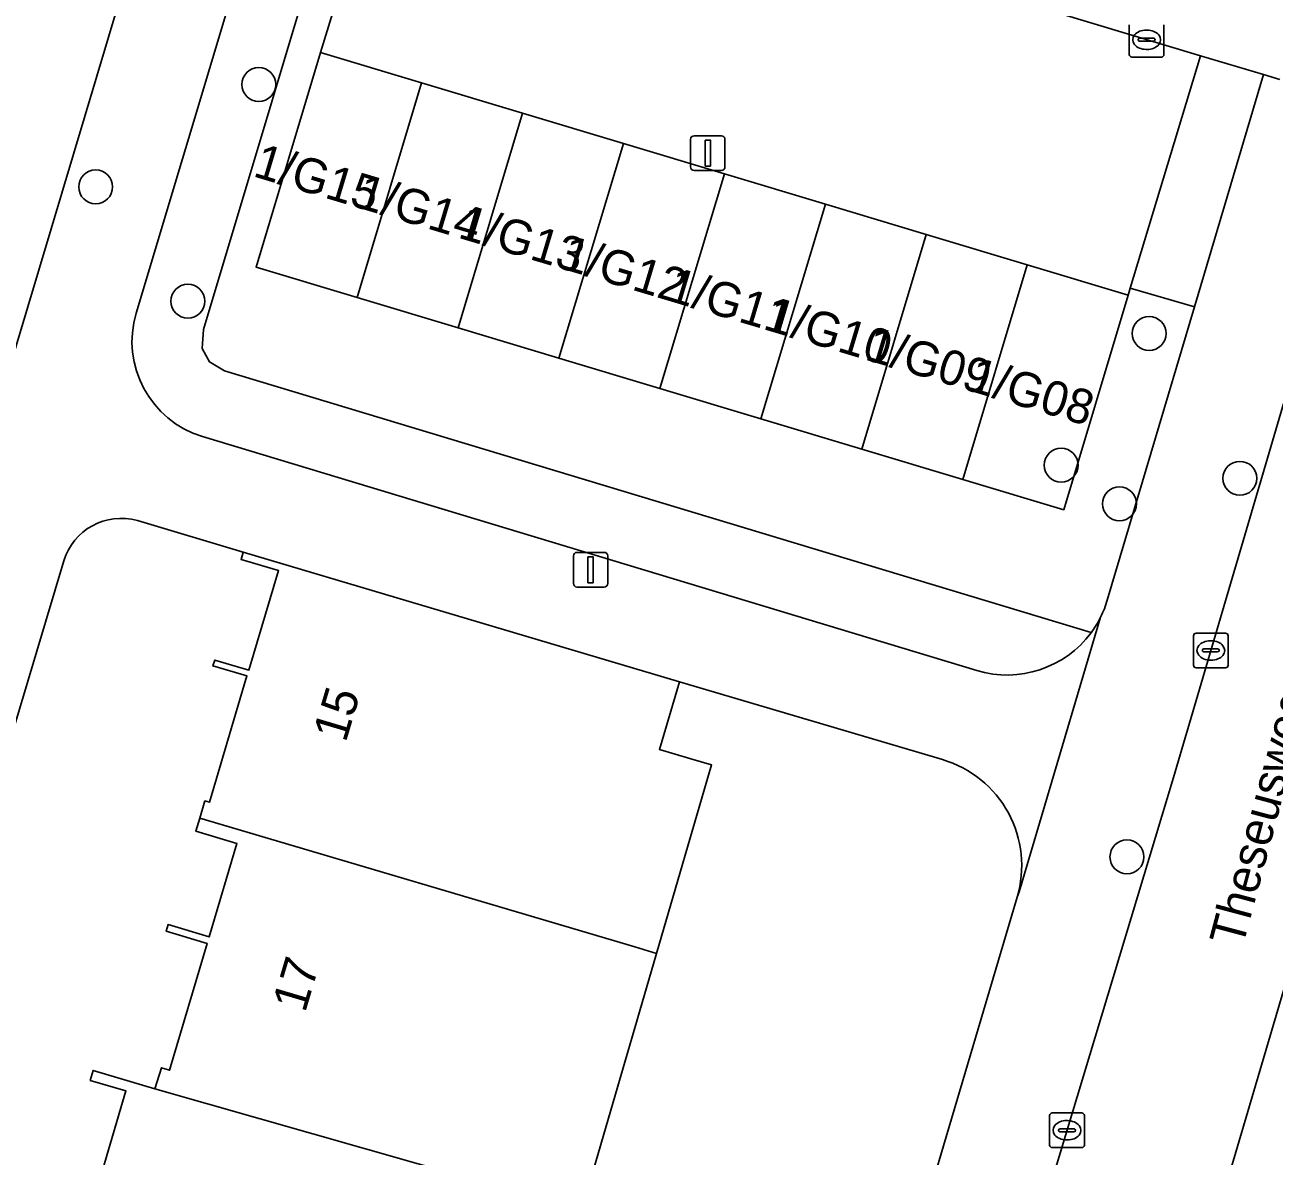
# Model space of a CAD drawing. Extents: x 162184 to 163154, y 385507 to 386516.
# Drawn here: x 162692.76 to 162728.79, y 386089.33 to 386121.97 of the extents above; entities that cross this region are included whole.
import ezdxf

# ---------------------------------------------------------------- set-up
doc = ezdxf.new("R2010")
doc.units = 0
for name, color, linetype in [('IMGEO_Boom', 7, 'Continuous'), ('IMGEO_Erf', 7, 'Continuous'), ('IMGEO_Groenvoorziening', 7, 'Continuous'), ('IMGEO_Kolk', 7, 'Continuous'), ('IMGEO_Lichtmast', 7, 'Continuous'), ('IMGEO_Openbare_ruimte_label', 7, 'Continuous'), ('IMGEO_Pand', 7, 'Continuous'), ('IMGEO_Pand_nummerreeks', 7, 'Continuous'), ('IMGEO_Parkeervlak_open', 7, 'Continuous'), ('IMGEO_Rijbaan_lokaal_open', 7, 'Continuous'), ('IMGEO_Voetpad_open', 7, 'Continuous')]:
    doc.layers.add(name, color=color, linetype=linetype)

msp = doc.modelspace()

# ---------------------------------------------------------------- linework, layer by layer
at = {"layer": 'IMGEO_Boom'}
for centre in [(162699.505, 386120.248), (162694.801, 386117.293), (162697.461, 386113.994), (162725.186, 386113.064), (162722.647, 386109.264), (162727.803, 386108.885), (162724.33, 386108.149), (162724.546, 386097.96)]:
    msp.add_circle(centre, 0.489, dxfattribs=at)
at = {"layer": 'IMGEO_Erf'}
for points in [[(162694.909, 386088.623), (162695.675, 386091.207), (162694.643, 386091.513), (162694.727, 386091.798), (162696.51, 386091.27), (162696.7, 386091.879), (162696.933, 386091.807), (162698.015, 386095.464), (162696.835, 386095.814), (162696.892, 386096.006), (162698.078, 386095.654), (162698.877, 386098.351), (162697.692, 386098.702), (162697.802, 386099.075), (162697.951, 386099.578), (162698.081, 386099.539), (162699.162, 386103.181), (162698.185, 386103.471), (162698.236, 386103.642), (162699.222, 386103.349), (162700.075, 386106.222), (162698.993, 386106.543), (162699.055, 386106.75), (162696.003, 386107.663)], [(162693.881, 386106.506), (162690.004, 386093.566), (162675.165, 386044.035)], [(162719.228, 386100.767), (162711.642, 386103.012), (162711.063, 386101.062), (162711.963, 386100.795), (162712.568, 386100.614), (162710.979, 386095.176), (162708.81, 386087.747)], [(162714.781, 386074.502), (162711.92, 386075.404), (162712.775, 386078.28), (162715.637, 386077.378), (162717.814, 386084.744), (162715.905, 386085.309), (162716.455, 386087.166), (162718.363, 386086.601), (162721.377, 386096.799)]]:
    msp.add_lwpolyline(points, dxfattribs=at)
for centre, radius, start, end in [((162695.534, 386106), 1.728, 74.2389, 162.9631), ((162718.322, 386097.71), 3.188, 343.3934, 73.485)]:
    msp.add_arc(centre, radius, start, end, dxfattribs=at)
at = {"layer": 'IMGEO_Groenvoorziening'}
for points in [[(162701.905, 386126.5), (162699.974, 386127.021), (162695.969, 386113.654)], [(162723.511, 386104.431), (162698.513, 386111.989), (162698.083, 386112.243), (162697.874, 386112.633), (162697.912, 386113.179), (162701.905, 386126.5)], [(162726.491, 386113.829), (162724.643, 386114.37), (162724.582, 386114.169), (162722.722, 386107.979), (162719.81, 386108.854), (162716.899, 386109.729), (162713.987, 386110.604), (162711.076, 386111.478), (162708.164, 386112.353), (162705.252, 386113.228), (162702.341, 386114.103), (162699.429, 386114.978), (162701.289, 386121.168), (162702.848, 386126.245), (162701.905, 386126.5), (162697.912, 386113.179), (162697.874, 386112.633), (162698.083, 386112.243), (162698.513, 386111.989), (162723.511, 386104.431)], [(162723.98, 386105.37), (162726.491, 386113.829)], [(162697.883, 386110.09), (162720.212, 386103.338)]]:
    msp.add_lwpolyline(points, dxfattribs=at)
msp.add_lwpolyline([(162726.491, 386113.829), (162728.483, 386120.54), (162726.669, 386121.071), (162724.643, 386114.37)], close=True, dxfattribs=at)
for centre, radius, start, end in [((162698.712, 386112.831), 2.863, 163.2947, 253.1801), ((162721.018, 386106.254), 3.091, 333.6152, 343.3881), ((162721.173, 386106.177), 2.918, 323.2398, 333.6021), ((162721.086, 386106.226), 3.018, 253.1708, 323.4905)]:
    msp.add_arc(centre, radius, start, end, dxfattribs=at)
at = {"layer": 'IMGEO_Kolk'}
for p, q in [((162724.612, 386121.113), (162724.612, 386121.965)), ((162725.1, 386121.819), (162725.125, 386121.819)), ((162725.613, 386121.965), (162725.613, 386121.113)), ((162724.871, 386121.533), (162724.871, 386121.545)), ((162725.309, 386121.496), (162724.911, 386121.496)), ((162724.914, 386121.582), (162725.312, 386121.582)), ((162725.355, 386121.545), (162725.355, 386121.533)), ((162725.539, 386121.039), (162724.687, 386121.039)), ((162725.123, 386121.259), (162725.098, 386121.259)), ((162726.54, 386104.417), (162727.392, 386104.417)), ((162726.465, 386103.491), (162726.465, 386104.343)), ((162726.953, 386104.197), (162726.978, 386104.197)), ((162727.466, 386104.343), (162727.466, 386103.491)), ((162726.724, 386103.911), (162726.724, 386103.923)), ((162727.162, 386103.874), (162726.764, 386103.874)), ((162726.767, 386103.96), (162727.165, 386103.96)), ((162727.208, 386103.923), (162727.208, 386103.911)), ((162727.392, 386103.417), (162726.54, 386103.417)), ((162726.976, 386103.637), (162726.951, 386103.637)), ((162722.316, 386089.647), (162722.316, 386090.499)), ((162722.391, 386090.573), (162723.243, 386090.573)), ((162722.804, 386090.353), (162722.829, 386090.353)), ((162723.317, 386090.499), (162723.317, 386089.647)), ((162722.575, 386090.067), (162722.575, 386090.079)), ((162723.013, 386090.03), (162722.615, 386090.03)), ((162722.618, 386090.116), (162723.016, 386090.116)), ((162723.059, 386090.079), (162723.059, 386090.067)), ((162722.827, 386089.793), (162722.802, 386089.793)), ((162723.243, 386089.573), (162722.391, 386089.573))]:
    msp.add_line(p, q, dxfattribs=at)
for points in [[(162724.612, 386121.113), (162724.612, 386121.965)], [(162725.613, 386121.965), (162725.613, 386121.113)], [(162725.539, 386121.039), (162724.687, 386121.039)], [(162726.54, 386104.417), (162727.392, 386104.417)], [(162726.465, 386103.491), (162726.465, 386104.343)], [(162727.466, 386104.343), (162727.466, 386103.491)], [(162727.392, 386103.417), (162726.54, 386103.417)], [(162722.316, 386089.647), (162722.316, 386090.499)], [(162722.391, 386090.573), (162723.243, 386090.573)], [(162723.317, 386090.499), (162723.317, 386089.647)], [(162723.243, 386089.573), (162722.391, 386089.573)]]:
    msp.add_lwpolyline(points, dxfattribs=at)
for centre, radius, start, end in [((162724.911, 386121.542), 0.0403, 85.8775, 175.7526), ((162724.908, 386121.532), 0.0366, 178.938, 274.7102), ((162725.312, 386121.539), 0.043, 264.8664, 352.4533), ((162725.316, 386121.544), 0.0386, 1.7309, 96.639), ((162724.689, 386121.115), 0.0765, 181.552, 268.448), ((162724.689, 386121.115), 0.0765, 181.552, 268.448), ((162725.537, 386121.115), 0.0765, 271.552, 358.448), ((162725.537, 386121.115), 0.0765, 271.552, 358.448), ((162726.542, 386104.341), 0.0765, 91.552, 178.448), ((162726.542, 386104.341), 0.0765, 91.552, 178.448), ((162727.39, 386104.341), 0.0765, 1.552, 88.448), ((162727.39, 386104.341), 0.0765, 1.552, 88.448), ((162726.764, 386103.92), 0.0403, 85.8775, 175.7526), ((162726.761, 386103.91), 0.0366, 178.938, 274.7102), ((162727.165, 386103.917), 0.043, 264.8664, 352.4533), ((162727.169, 386103.922), 0.0386, 1.7309, 96.639), ((162726.542, 386103.493), 0.0765, 181.552, 268.448), ((162726.542, 386103.493), 0.0765, 181.552, 268.448), ((162727.39, 386103.493), 0.0765, 271.552, 358.448), ((162727.39, 386103.493), 0.0765, 271.552, 358.448), ((162722.393, 386090.497), 0.0765, 91.552, 178.448), ((162722.393, 386090.497), 0.0765, 91.552, 178.448), ((162723.241, 386090.497), 0.0765, 1.552, 88.448), ((162723.241, 386090.497), 0.0765, 1.552, 88.448), ((162722.615, 386090.076), 0.0403, 85.8775, 175.7526), ((162722.612, 386090.066), 0.0366, 178.938, 274.7102), ((162723.016, 386090.073), 0.043, 264.8664, 352.4533), ((162723.02, 386090.078), 0.0386, 1.7309, 96.639), ((162722.393, 386089.649), 0.0765, 181.552, 268.448), ((162722.393, 386089.649), 0.0765, 181.552, 268.448), ((162723.241, 386089.649), 0.0765, 271.552, 358.448), ((162723.241, 386089.649), 0.0765, 271.552, 358.448)]:
    msp.add_arc(centre, radius, start, end, dxfattribs=at)
for centre, major_axis, ratio, start_param, end_param in [((162725.099, 386121.539), (-0.387, 0.002), 0.722429, 4.712389, 7.853982), ((162725.124, 386121.539), (-0.39, 0.002), 0.717154, 1.570796, 4.712389), ((162726.952, 386103.917), (-0.387, 0.002), 0.722429, 4.712389, 7.853982), ((162726.977, 386103.917), (-0.39, 0.002), 0.717154, 1.570796, 4.712389), ((162722.803, 386090.073), (-0.387, 0.002), 0.722429, 4.712389, 7.853982), ((162722.828, 386090.073), (-0.39, 0.002), 0.717154, 1.570796, 4.712389)]:
    msp.add_ellipse(centre, major_axis=major_axis, ratio=ratio, start_param=start_param, end_param=end_param, dxfattribs=at)
at = {"layer": 'IMGEO_Lichtmast'}
for p, q in [((162711.961, 386117.868), (162711.961, 386118.668)), ((162711.961, 386118.668), (162711.961, 386117.868)), ((162712.061, 386118.768), (162712.851, 386118.768)), ((162712.851, 386118.768), (162712.061, 386118.768)), ((162712.951, 386118.668), (162712.951, 386117.868)), ((162712.951, 386117.868), (162712.951, 386118.668)), ((162712.851, 386117.768), (162712.061, 386117.768)), ((162712.061, 386117.768), (162712.851, 386117.768)), ((162708.58, 386105.848), (162708.58, 386106.648)), ((162708.58, 386106.648), (162708.58, 386105.848)), ((162708.68, 386106.748), (162709.47, 386106.748)), ((162709.47, 386106.748), (162708.68, 386106.748)), ((162709.57, 386106.648), (162709.57, 386105.848)), ((162709.57, 386105.848), (162709.57, 386106.648)), ((162709.47, 386105.748), (162708.68, 386105.748)), ((162708.68, 386105.748), (162709.47, 386105.748))]:
    msp.add_line(p, q, dxfattribs=at)
for points in [[(162712.381, 386118.643), (162712.531, 386118.643), (162712.531, 386117.893), (162712.381, 386117.893), (162712.381, 386118.643)], [(162709, 386106.623), (162709.15, 386106.623), (162709.15, 386105.873), (162709, 386105.873), (162709, 386106.623)]]:
    msp.add_lwpolyline(points, dxfattribs=at)
for centre, start, end in [((162712.061, 386118.668), 90, 180), ((162712.061, 386118.668), 90, 180), ((162712.851, 386118.668), 0, 90), ((162712.851, 386118.668), 360, 90), ((162712.061, 386117.868), 180, 270), ((162712.061, 386117.868), 180, 270), ((162712.851, 386117.868), 270, 0), ((162712.851, 386117.868), 270, 0), ((162708.68, 386106.648), 90, 180), ((162708.68, 386106.648), 90, 180), ((162709.47, 386106.648), 0, 90), ((162709.47, 386106.648), 360, 90), ((162708.68, 386105.848), 180, 270), ((162708.68, 386105.848), 180, 270), ((162709.47, 386105.848), 270, 0), ((162709.47, 386105.848), 270, 0)]:
    msp.add_arc(centre, 0.1, start, end, dxfattribs=at)
at = {"layer": 'IMGEO_Pand'}
for points in [[(162701.289, 386121.168), (162699.429, 386114.978), (162702.341, 386114.103), (162704.201, 386120.293)], [(162704.201, 386120.293), (162702.341, 386114.103), (162705.252, 386113.228), (162707.112, 386119.418)], [(162707.112, 386119.418), (162705.252, 386113.228), (162708.164, 386112.353), (162710.024, 386118.543)], [(162710.024, 386118.543), (162708.164, 386112.353), (162711.076, 386111.478), (162712.936, 386117.668)], [(162712.936, 386117.668), (162711.076, 386111.478), (162713.987, 386110.604), (162715.847, 386116.794)], [(162715.847, 386116.794), (162713.987, 386110.604), (162716.899, 386109.729), (162718.759, 386115.919)], [(162718.759, 386115.919), (162716.899, 386109.729), (162719.81, 386108.854), (162721.67, 386115.044)], [(162721.67, 386115.044), (162719.81, 386108.854), (162722.722, 386107.979), (162724.582, 386114.169)], [(162711.642, 386103.012), (162699.055, 386106.75), (162698.993, 386106.543), (162700.075, 386106.222), (162699.222, 386103.349), (162698.236, 386103.642), (162698.185, 386103.471), (162699.162, 386103.181), (162698.081, 386099.539), (162697.951, 386099.578), (162697.802, 386099.075), (162710.353, 386095.361), (162710.979, 386095.176), (162712.568, 386100.614), (162711.963, 386100.795), (162711.063, 386101.062)], [(162710.979, 386095.176), (162710.353, 386095.361), (162697.802, 386099.075), (162697.692, 386098.702), (162698.877, 386098.351), (162698.078, 386095.654), (162696.892, 386096.006), (162696.835, 386095.814), (162698.015, 386095.464), (162696.933, 386091.807), (162696.7, 386091.879), (162696.51, 386091.27), (162707.139, 386088.24), (162708.155, 386087.94), (162708.688, 386087.783), (162708.81, 386087.747)], [(162708.688, 386087.783), (162708.155, 386087.94), (162707.139, 386088.24), (162696.51, 386091.27), (162694.727, 386091.798), (162694.643, 386091.513), (162695.675, 386091.207), (162694.909, 386088.623), (162693.9, 386088.922), (162693.817, 386088.644), (162694.843, 386088.34), (162693.783, 386084.761), (162693.576, 386084.822), (162693.378, 386084.153), (162701.668, 386081.701), (162703.238, 386086.998), (162703.409, 386086.947), (162703.45, 386087.085), (162706.527, 386086.173), (162708.135, 386085.696)]]:
    msp.add_lwpolyline(points, close=True, dxfattribs=at)
at = {"layer": 'IMGEO_Parkeervlak_open'}
msp.add_lwpolyline([(162703.2, 386127.39), (162702.848, 386126.245), (162701.289, 386121.168), (162704.201, 386120.293), (162707.112, 386119.418), (162710.024, 386118.543), (162712.936, 386117.668), (162715.847, 386116.794), (162718.759, 386115.919), (162721.67, 386115.044), (162724.582, 386114.169), (162724.643, 386114.37), (162726.669, 386121.071), (162702.934, 386128.231)], dxfattribs=at)
at = {"layer": 'IMGEO_Rijbaan_lokaal_open'}
for points in [[(162729.19, 386259.752), (162728.39, 386256.734), (162726.379, 386250), (162719.4, 386226.716), (162710.296, 386196.346), (162684.842, 386111.426), (162691.517, 386109.426), (162697.472, 386129.304), (162699.069, 386134.636), (162733.627, 386250)], [(162701.942, 386133.579), (162700.548, 386128.938), (162702.934, 386128.231), (162726.669, 386121.071), (162728.483, 386120.54), (162728.951, 386120.389)], [(162735.486, 386115.734), (162730.846, 386117.114), (162725.891, 386100.255), (162717.243, 386071.595), (162720.154, 386070.714), (162723.065, 386069.832), (162725.976, 386068.951), (162728.887, 386068.069), (162731.798, 386067.188), (162734.709, 386066.306), (162737.62, 386065.425), (162741.294, 386077.935), (162731.535, 386080.772)], [(162727.044, 386087.256), (162730.41, 386098.664), (162735.486, 386115.734)]]:
    msp.add_lwpolyline(points, dxfattribs=at)
at = {"layer": 'IMGEO_Voetpad_open'}
for points in [[(162757.217, 386188.564), (162747.844, 386157.099), (162747.828, 386157.024), (162745.815, 386150.242), (162745.775, 386150.139), (162742.241, 386138.459), (162739.071, 386127.769), (162739.041, 386127.618), (162735.989, 386117.426), (162735.486, 386115.734), (162730.41, 386098.664), (162727.044, 386087.256)], [(162695.969, 386113.654), (162699.974, 386127.021), (162700.548, 386128.938), (162698.069, 386129.683), (162697.915, 386129.17), (162697.472, 386129.304), (162691.517, 386109.426)], [(162728.951, 386120.389), (162728.483, 386120.54), (162726.491, 386113.829), (162723.98, 386105.37)], [(162705.881, 386033.637), (162715.39, 386065.474), (162717.243, 386071.595), (162725.891, 386100.255), (162730.846, 386117.114)], [(162720.212, 386103.338), (162697.883, 386110.09)], [(162696.003, 386107.663), (162699.055, 386106.75), (162711.642, 386103.012), (162719.228, 386100.767)], [(162675.165, 386044.035), (162690.004, 386093.566), (162693.881, 386106.506)], [(162723.787, 386104.88), (162721.438, 386096.954), (162721.377, 386096.799), (162718.363, 386086.601), (162718.43, 386086.581), (162717.88, 386084.724), (162717.814, 386084.744), (162715.637, 386077.378), (162714.781, 386074.502), (162711.919, 386064.781), (162712.041, 386064.745), (162711.346, 386062.398), (162711.228, 386062.433), (162703.157, 386035.017)], [(162721.377, 386096.799), (162721.438, 386096.954), (162723.787, 386104.88)]]:
    msp.add_lwpolyline(points, dxfattribs=at)
for centre, radius, start, end in [((162698.712, 386112.831), 2.863, 163.2947, 253.1801), ((162695.534, 386106), 1.728, 74.2389, 162.9631), ((162721.018, 386106.254), 3.091, 333.6152, 343.3881), ((162721.173, 386106.177), 2.918, 323.2398, 333.6021), ((162721.086, 386106.226), 3.018, 253.1708, 323.4905), ((162718.322, 386097.71), 3.188, 343.3934, 73.485)]:
    msp.add_arc(centre, radius, start, end, dxfattribs=at)

# ---------------------------------------------------------------- texts
at = {"layer": 'IMGEO_Openbare_ruimte_label'}
msp.add_text('Theseusweg', height=1, rotation=75.0464, dxfattribs=at).set_placement((162727.881, 386095.33))
at = {"layer": 'IMGEO_Pand_nummerreeks'}
for s, rotation, p in [('1/G15', 343.3239, (162699.307, 386117.607)), ('1/G14', 343.3239, (162702.263, 386116.722)), ('1/G13', 343.3239, (162705.219, 386115.836)), ('1/G12', 343.3239, (162708.168, 386114.953)), ('1/G11', 343.3239, (162711.236, 386114.034)), ('1/G10', 343.3239, (162714.089, 386113.179)), ('1/G09', 343.3239, (162716.951, 386112.322)), ('1/G08', 343.3239, (162719.913, 386111.435)), ('15', 73.3844, (162702.011, 386101.237)), ('17', 73.4532, (162700.84, 386093.441))]:
    msp.add_text(s, height=1, rotation=rotation, dxfattribs=at).set_placement(p)

doc.saveas('drawing.dxf')
